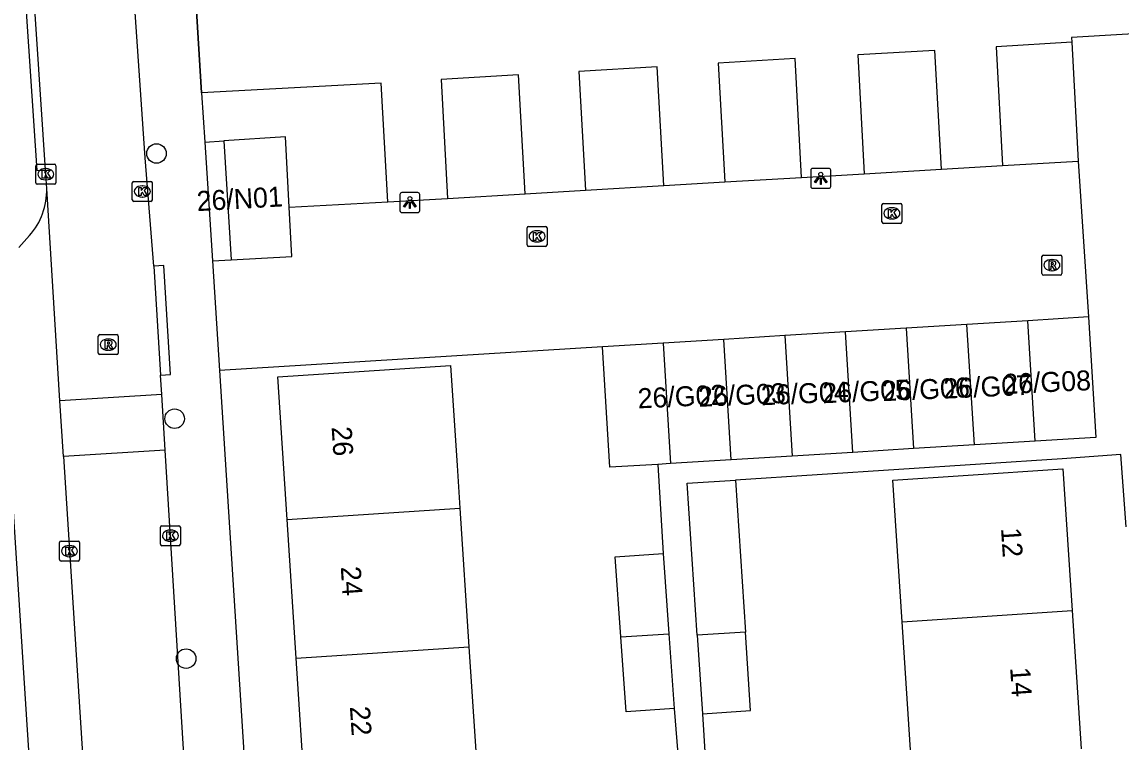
# Model space of a CAD drawing. Extents: x 159689 to 160786, y 387323 to 388339.
# Drawn here: x 160220.6 to 160275.6, y 388169.5 to 388205.5 of the extents above; entities that cross this region are included whole.
import ezdxf

# ---------------------------------------------------------------- set-up
doc = ezdxf.new("R2010")
doc.units = 0
for name, color, linetype in [('IMGEO_Boom', 7, 'Continuous'), ('IMGEO_Hek', 7, 'Continuous'), ('IMGEO_Kolk', 7, 'Continuous'), ('IMGEO_Lichtpunt', 7, 'Continuous'), ('IMGEO_Pand', 7, 'Continuous'), ('IMGEO_Pand_nummerreeks', 7, 'Continuous'), ('IMGEO_Rijbaan_lokaal_open', 7, 'Continuous'), ('IMGEO_Rioolput', 7, 'Continuous'), ('IMGEO_Voetpad_open', 7, 'Continuous')]:
    doc.layers.add(name, color=color, linetype=linetype)

msp = doc.modelspace()

# ---------------------------------------------------------------- linework, layer by layer
at = {"layer": 'IMGEO_Boom'}
for centre in [(160227.29, 388198.955), (160228.195, 388185.684), (160228.772, 388173.682)]:
    msp.add_circle(centre, 0.489, dxfattribs=at)
at = {"layer": 'IMGEO_Hek'}
msp.add_lwpolyline([(160229.54, 388201.994), (160228.533, 388218.429)], dxfattribs=at)
at = {"layer": 'IMGEO_Kolk'}
for p, q in [((160221.252, 388197.494), (160221.252, 388198.346)), ((160221.327, 388198.42), (160222.179, 388198.42)), ((160222.253, 388198.346), (160222.253, 388197.494)), ((160221.74, 388198.2), (160221.765, 388198.2)), ((160222.179, 388197.42), (160221.327, 388197.42)), ((160221.763, 388197.64), (160221.738, 388197.64)), ((160226.08, 388196.632), (160226.08, 388197.484)), ((160226.155, 388197.558), (160227.007, 388197.558)), ((160226.568, 388197.338), (160226.593, 388197.338)), ((160227.081, 388197.484), (160227.081, 388196.632)), ((160226.591, 388196.778), (160226.566, 388196.778)), ((160227.007, 388196.558), (160226.155, 388196.558)), ((160263.583, 388195.534), (160263.583, 388196.386)), ((160263.658, 388196.46), (160264.51, 388196.46)), ((160264.071, 388196.24), (160264.096, 388196.24)), ((160264.584, 388196.386), (160264.584, 388195.534)), ((160264.094, 388195.68), (160264.069, 388195.68)), ((160245.829, 388194.382), (160245.829, 388195.234)), ((160245.904, 388195.308), (160246.756, 388195.308)), ((160246.317, 388195.088), (160246.342, 388195.088)), ((160246.83, 388195.234), (160246.83, 388194.382)), ((160264.51, 388195.46), (160263.658, 388195.46)), ((160246.34, 388194.528), (160246.315, 388194.528)), ((160246.756, 388194.308), (160245.904, 388194.308)), ((160227.485, 388179.407), (160227.485, 388180.259)), ((160227.56, 388180.333), (160228.412, 388180.333)), ((160228.486, 388180.259), (160228.486, 388179.407)), ((160227.973, 388180.113), (160227.998, 388180.113)), ((160222.437, 388178.636), (160222.437, 388179.488)), ((160222.512, 388179.562), (160223.364, 388179.562)), ((160222.925, 388179.342), (160222.95, 388179.342)), ((160223.438, 388179.488), (160223.438, 388178.636)), ((160228.412, 388179.333), (160227.56, 388179.333)), ((160227.996, 388179.553), (160227.971, 388179.553)), ((160223.364, 388178.562), (160222.512, 388178.562)), ((160222.948, 388178.782), (160222.923, 388178.782))]:
    msp.add_line(p, q, dxfattribs=at)
for points in [[(160221.252, 388197.494), (160221.252, 388198.346)], [(160221.327, 388198.42), (160222.179, 388198.42)], [(160222.253, 388198.346), (160222.253, 388197.494)], [(160221.573, 388198.12), (160221.696, 388198.12), (160221.696, 388197.969), (160221.826, 388198.12), (160221.99, 388198.12), (160221.844, 388197.969), (160221.997, 388197.72), (160221.845, 388197.72), (160221.76, 388197.884), (160221.696, 388197.817), (160221.696, 388197.72), (160221.573, 388197.72), (160221.573, 388198.12)], [(160222.179, 388197.42), (160221.327, 388197.42)], [(160226.08, 388196.632), (160226.08, 388197.484)], [(160226.155, 388197.558), (160227.007, 388197.558)], [(160226.401, 388197.258), (160226.524, 388197.258), (160226.524, 388197.107), (160226.654, 388197.258), (160226.818, 388197.258), (160226.672, 388197.107), (160226.825, 388196.858), (160226.673, 388196.858), (160226.588, 388197.022), (160226.524, 388196.955), (160226.524, 388196.858), (160226.401, 388196.858), (160226.401, 388197.258)], [(160227.081, 388197.484), (160227.081, 388196.632)], [(160227.007, 388196.558), (160226.155, 388196.558)], [(160263.583, 388195.534), (160263.583, 388196.386)], [(160263.658, 388196.46), (160264.51, 388196.46)], [(160263.904, 388196.16), (160264.027, 388196.16), (160264.027, 388196.009), (160264.157, 388196.16), (160264.321, 388196.16), (160264.175, 388196.009), (160264.328, 388195.76), (160264.176, 388195.76), (160264.091, 388195.924), (160264.027, 388195.857), (160264.027, 388195.76), (160263.904, 388195.76), (160263.904, 388196.16)], [(160264.584, 388196.386), (160264.584, 388195.534)], [(160245.829, 388194.382), (160245.829, 388195.234)], [(160245.904, 388195.308), (160246.756, 388195.308)], [(160246.15, 388195.008), (160246.273, 388195.008), (160246.273, 388194.857), (160246.403, 388195.008), (160246.567, 388195.008), (160246.421, 388194.857), (160246.574, 388194.608), (160246.422, 388194.608), (160246.337, 388194.772), (160246.273, 388194.705), (160246.273, 388194.608), (160246.15, 388194.608), (160246.15, 388195.008)], [(160246.83, 388195.234), (160246.83, 388194.382)], [(160264.51, 388195.46), (160263.658, 388195.46)], [(160246.756, 388194.308), (160245.904, 388194.308)], [(160227.485, 388179.407), (160227.485, 388180.259)], [(160227.56, 388180.333), (160228.412, 388180.333)], [(160228.486, 388180.259), (160228.486, 388179.407)], [(160227.806, 388180.033), (160227.929, 388180.033), (160227.929, 388179.882), (160228.059, 388180.033), (160228.223, 388180.033), (160228.077, 388179.882), (160228.23, 388179.633), (160228.078, 388179.633), (160227.993, 388179.797), (160227.929, 388179.73), (160227.929, 388179.633), (160227.806, 388179.633), (160227.806, 388180.033)], [(160222.437, 388178.636), (160222.437, 388179.488)], [(160222.512, 388179.562), (160223.364, 388179.562)], [(160222.758, 388179.262), (160222.881, 388179.262), (160222.881, 388179.111), (160223.011, 388179.262), (160223.175, 388179.262), (160223.029, 388179.111), (160223.182, 388178.862), (160223.03, 388178.862), (160222.945, 388179.026), (160222.881, 388178.959), (160222.881, 388178.862), (160222.758, 388178.862), (160222.758, 388179.262)], [(160223.438, 388179.488), (160223.438, 388178.636)], [(160228.412, 388179.333), (160227.56, 388179.333)], [(160223.364, 388178.562), (160222.512, 388178.562)]]:
    msp.add_lwpolyline(points, dxfattribs=at)
for centre, start, end in [((160221.329, 388198.344), 91.552, 178.448), ((160221.329, 388198.344), 91.552, 178.448), ((160222.177, 388198.344), 1.552, 88.448), ((160222.177, 388198.344), 1.552, 88.448), ((160221.329, 388197.496), 181.552, 268.448), ((160221.329, 388197.496), 181.552, 268.448), ((160222.177, 388197.496), 271.552, 358.448), ((160222.177, 388197.496), 271.552, 358.448), ((160226.157, 388197.482), 91.552, 178.448), ((160226.157, 388197.482), 91.552, 178.448), ((160227.005, 388197.482), 1.552, 88.448), ((160227.005, 388197.482), 1.552, 88.448), ((160226.157, 388196.634), 181.552, 268.448), ((160226.157, 388196.634), 181.552, 268.448), ((160227.005, 388196.634), 271.552, 358.448), ((160227.005, 388196.634), 271.552, 358.448), ((160263.66, 388196.384), 91.552, 178.448), ((160263.66, 388196.384), 91.552, 178.448), ((160264.508, 388196.384), 1.552, 88.448), ((160264.508, 388196.384), 1.552, 88.448), ((160263.66, 388195.536), 181.552, 268.448), ((160263.66, 388195.536), 181.552, 268.448), ((160264.508, 388195.536), 271.552, 358.448), ((160264.508, 388195.536), 271.552, 358.448), ((160245.906, 388195.232), 91.552, 178.448), ((160245.906, 388195.232), 91.552, 178.448), ((160246.754, 388195.232), 1.552, 88.448), ((160246.754, 388195.232), 1.552, 88.448), ((160245.906, 388194.384), 181.552, 268.448), ((160245.906, 388194.384), 181.552, 268.448), ((160246.754, 388194.384), 271.552, 358.448), ((160246.754, 388194.384), 271.552, 358.448), ((160227.562, 388180.257), 91.552, 178.448), ((160227.562, 388180.257), 91.552, 178.448), ((160228.41, 388180.257), 1.552, 88.448), ((160228.41, 388180.257), 1.552, 88.448), ((160222.514, 388179.486), 91.552, 178.448), ((160222.514, 388179.486), 91.552, 178.448), ((160223.362, 388179.486), 1.552, 88.448), ((160223.362, 388179.486), 1.552, 88.448), ((160227.562, 388179.409), 181.552, 268.448), ((160227.562, 388179.409), 181.552, 268.448), ((160228.41, 388179.409), 271.552, 358.448), ((160228.41, 388179.409), 271.552, 358.448), ((160222.514, 388178.638), 181.552, 268.448), ((160222.514, 388178.638), 181.552, 268.448), ((160223.362, 388178.638), 271.552, 358.448), ((160223.362, 388178.638), 271.552, 358.448)]:
    msp.add_arc(centre, 0.0765, start, end, dxfattribs=at)
for centre, major_axis, ratio, start_param, end_param in [((160221.739, 388197.92), (-0.387, 0.002), 0.722429, 4.712389, 7.853982), ((160221.764, 388197.92), (-0.39, 0.002), 0.717154, 1.570796, 4.712389), ((160226.567, 388197.058), (-0.387, 0.002), 0.722429, 4.712389, 7.853982), ((160226.592, 388197.058), (-0.39, 0.002), 0.717154, 1.570796, 4.712389), ((160264.07, 388195.96), (-0.387, 0.002), 0.722429, 4.712389, 7.853982), ((160264.095, 388195.96), (-0.39, 0.002), 0.717154, 1.570796, 4.712389), ((160246.316, 388194.808), (-0.387, 0.002), 0.722429, 4.712389, 7.853982), ((160246.341, 388194.808), (-0.39, 0.002), 0.717154, 1.570796, 4.712389), ((160227.972, 388179.833), (-0.387, 0.002), 0.722429, 4.712389, 7.853982), ((160227.997, 388179.833), (-0.39, 0.002), 0.717154, 1.570796, 4.712389), ((160222.924, 388179.062), (-0.387, 0.002), 0.722429, 4.712389, 7.853982), ((160222.949, 388179.062), (-0.39, 0.002), 0.717154, 1.570796, 4.712389)]:
    msp.add_ellipse(centre, major_axis=major_axis, ratio=ratio, start_param=start_param, end_param=end_param, dxfattribs=at)
at = {"layer": 'IMGEO_Lichtpunt'}
for p, q in [((160260.027, 388198.117), (160260.027, 388197.31)), ((160260.027, 388198.117), (160260.027, 388197.31)), ((160260.929, 388198.212), (160260.121, 388198.212)), ((160260.929, 388198.212), (160260.121, 388198.212)), ((160261.023, 388197.31), (160261.023, 388198.117)), ((160261.023, 388197.31), (160261.023, 388198.117)), ((160260.121, 388197.216), (160260.929, 388197.216)), ((160260.121, 388197.216), (160260.929, 388197.216)), ((160239.466, 388196.904), (160239.466, 388196.097)), ((160239.466, 388196.904), (160239.466, 388196.097)), ((160240.368, 388196.999), (160239.56, 388196.999)), ((160240.368, 388196.999), (160239.56, 388196.999)), ((160240.462, 388196.097), (160240.462, 388196.904)), ((160240.462, 388196.097), (160240.462, 388196.904)), ((160239.56, 388196.003), (160240.368, 388196.003)), ((160239.56, 388196.003), (160240.368, 388196.003))]:
    msp.add_line(p, q, dxfattribs=at)
for points in [[(160260.401, 388197.781), (160260.44, 388197.753), (160260.252, 388197.491), (160260.214, 388197.518), (160260.401, 388197.781)], [(160260.503, 388197.733), (160260.55, 388197.733), (160260.55, 388197.411), (160260.503, 388197.411), (160260.503, 388197.733)], [(160260.613, 388197.753), (160260.651, 388197.78), (160260.838, 388197.518), (160260.799, 388197.49), (160260.613, 388197.753)], [(160239.84, 388196.568), (160239.879, 388196.54), (160239.691, 388196.278), (160239.653, 388196.305), (160239.84, 388196.568)], [(160239.942, 388196.52), (160239.989, 388196.52), (160239.989, 388196.198), (160239.942, 388196.198), (160239.942, 388196.52)], [(160240.052, 388196.54), (160240.09, 388196.567), (160240.277, 388196.305), (160240.238, 388196.277), (160240.052, 388196.54)]]:
    msp.add_lwpolyline(points, dxfattribs=at)
for centre in [(160260.526, 388197.915), (160239.965, 388196.702)]:
    msp.add_circle(centre, 0.0994, dxfattribs=at)
for centre, start, end in [((160260.121, 388198.117), 90, 180), ((160260.121, 388198.117), 90, 180), ((160260.929, 388198.117), 0, 90), ((160260.929, 388198.117), 0, 90), ((160260.121, 388197.31), 180, 270), ((160260.121, 388197.31), 180, 270), ((160260.929, 388197.31), 270, 0), ((160260.929, 388197.31), 270, 360), ((160239.56, 388196.904), 90, 180), ((160239.56, 388196.904), 90, 180), ((160240.368, 388196.904), 0, 90), ((160240.368, 388196.904), 0, 90), ((160239.56, 388196.097), 180, 270), ((160239.56, 388196.097), 180, 270), ((160240.368, 388196.097), 270, 0), ((160240.368, 388196.097), 270, 360)]:
    msp.add_arc(centre, 0.0946, start, end, dxfattribs=at)
at = {"layer": 'IMGEO_Pand'}
for points in [[(160273.08, 388204.52), (160269.295, 388204.296), (160269.618, 388198.35)], [(160273.08, 388204.52), (160273.403, 388198.574)], [(160266.556, 388198.17), (160266.233, 388204.116), (160262.377, 388203.888), (160262.7, 388197.942)], [(160252.669, 388197.35), (160252.346, 388203.297), (160248.426, 388203.065), (160248.749, 388197.119)], [(160259.565, 388197.757), (160259.242, 388203.703), (160255.397, 388203.476), (160255.72, 388197.53)], [(160245.728, 388196.94), (160245.405, 388202.887), (160241.526, 388202.658), (160241.849, 388196.711)], [(160238.86, 388196.535), (160238.537, 388202.482), (160229.54, 388201.994)], [(160229.54, 388201.994), (160229.71, 388199.53)], [(160229.71, 388199.53), (160230.658, 388199.595)], [(160233.926, 388196.268), (160233.736, 388199.787), (160230.658, 388199.595)], [(160230.658, 388199.595), (160231.03, 388193.629)], [(160269.618, 388198.35), (160273.403, 388198.574)], [(160255.72, 388197.53), (160259.565, 388197.757)], [(160262.7, 388197.942), (160266.556, 388198.17)], [(160248.749, 388197.119), (160252.669, 388197.35)], [(160241.849, 388196.711), (160245.728, 388196.94)], [(160231.03, 388193.629), (160234.061, 388193.794), (160233.926, 388196.268)], [(160233.926, 388196.268), (160238.86, 388196.535)], [(160270.876, 388190.588), (160267.837, 388190.401)], [(160273.916, 388190.775), (160270.876, 388190.588)], [(160271.247, 388184.562), (160270.876, 388190.588)], [(160273.916, 388190.775), (160274.287, 388184.749), (160271.247, 388184.562)], [(160261.758, 388190.028), (160258.719, 388189.841)], [(160264.798, 388190.214), (160261.758, 388190.028)], [(160262.128, 388184.001), (160261.758, 388190.028)], [(160267.837, 388190.401), (160264.798, 388190.214)], [(160264.798, 388190.214), (160265.168, 388184.188)], [(160268.207, 388184.375), (160267.837, 388190.401)], [(160255.679, 388189.654), (160252.639, 388189.467)], [(160258.719, 388189.841), (160255.679, 388189.654)], [(160256.049, 388183.628), (160255.679, 388189.654)], [(160258.719, 388189.841), (160259.089, 388183.815)], [(160252.639, 388189.467), (160249.6, 388189.28)], [(160252.365, 388183.401), (160249.97, 388183.254), (160249.6, 388189.28)], [(160252.639, 388189.467), (160253.01, 388183.441)], [(160233.826, 388180.65), (160233.361, 388187.778), (160242.004, 388188.342), (160242.33, 388183.353), (160242.47, 388181.214)], [(160271.247, 388184.562), (160268.207, 388184.375)], [(160262.128, 388184.001), (160259.089, 388183.815)], [(160265.168, 388184.188), (160262.128, 388184.001)], [(160268.207, 388184.375), (160265.168, 388184.188)], [(160253.01, 388183.441), (160252.365, 388183.401)], [(160256.049, 388183.628), (160253.01, 388183.441)], [(160259.089, 388183.815), (160256.049, 388183.628)], [(160264.595, 388175.527), (160264.13, 388182.613), (160267.643, 388182.844), (160272.632, 388183.171), (160273.097, 388176.086)], [(160254.344, 388174.853), (160253.846, 388182.457), (160256.259, 388182.615)], [(160256.259, 388182.615), (160256.758, 388175.012)], [(160233.826, 388180.65), (160242.47, 388181.214)], [(160242.47, 388181.214), (160242.923, 388174.269)], [(160234.28, 388173.705), (160233.826, 388180.65)], [(160250.526, 388174.765), (160250.244, 388178.768), (160252.64, 388178.937)], [(160252.64, 388178.937), (160252.923, 388174.922)], [(160264.595, 388175.527), (160273.097, 388176.086)], [(160273.097, 388176.086), (160273.552, 388169.161)], [(160265.05, 388168.602), (160264.595, 388175.527)], [(160250.526, 388174.765), (160252.923, 388174.922)], [(160253.187, 388171.181), (160250.791, 388171.012), (160250.526, 388174.765)], [(160252.923, 388174.922), (160253.187, 388171.181)], [(160256.758, 388175.012), (160254.344, 388174.853)], [(160254.344, 388174.853), (160254.602, 388170.922)], [(160254.602, 388170.922), (160257.014, 388171.081), (160256.758, 388175.012)], [(160234.28, 388173.705), (160242.923, 388174.269)], [(160242.923, 388174.269), (160243.377, 388167.324)], [(160234.733, 388166.76), (160234.28, 388173.705)]]:
    msp.add_lwpolyline(points, dxfattribs=at)
at = {"layer": 'IMGEO_Rijbaan_lokaal_open'}
for points in [[(160227.151, 388193.326), (160226.73, 388198.737), (160225.542, 388215.96), (160225.172, 388222.64)], [(160221.733, 388198.143), (160220.42, 388218.017)], [(160266.556, 388198.17), (160269.618, 388198.35)], [(160273.403, 388198.574), (160273.916, 388190.775)], [(160221.797, 388197.207), (160221.733, 388198.143)], [(160259.565, 388197.757), (160262.7, 388197.942)], [(160222.45, 388186.583), (160221.797, 388197.207)], [(160252.669, 388197.35), (160255.72, 388197.53)], [(160238.86, 388196.535), (160241.849, 388196.711)], [(160245.728, 388196.94), (160248.749, 388197.119)], [(160227.151, 388193.326), (160227.488, 388187.872)], [(160230.094, 388193.579), (160231.03, 388193.629)], [(160230.094, 388193.579), (160230.448, 388188.093)], [(160249.6, 388189.28), (160230.448, 388188.093)], [(160227.549, 388186.898), (160227.488, 388187.872)], [(160227.549, 388186.898), (160222.45, 388186.583)], [(160227.721, 388184.104), (160227.549, 388186.898)], [(160222.632, 388183.79), (160222.45, 388186.583)], [(160227.721, 388184.104), (160222.632, 388183.79)], [(160230.665, 388137.04), (160228.646, 388169.158), (160227.721, 388184.104)], [(160222.632, 388183.79), (160226.311, 388126.364)]]:
    msp.add_lwpolyline(points, dxfattribs=at)
at = {"layer": 'IMGEO_Rioolput'}
for p, q in [((160271.589, 388192.944), (160271.589, 388193.796)), ((160271.664, 388193.87), (160272.516, 388193.87)), ((160272.077, 388193.65), (160272.102, 388193.65)), ((160272.59, 388193.796), (160272.59, 388192.944)), ((160272.516, 388192.87), (160271.664, 388192.87)), ((160272.1, 388193.09), (160272.075, 388193.09)), ((160224.376, 388188.966), (160224.376, 388189.818)), ((160224.451, 388189.892), (160225.303, 388189.892)), ((160224.864, 388189.672), (160224.889, 388189.672)), ((160225.377, 388189.818), (160225.377, 388188.966)), ((160224.887, 388189.112), (160224.862, 388189.112)), ((160225.303, 388188.892), (160224.451, 388188.892))]:
    msp.add_line(p, q, dxfattribs=at)
for points in [[(160271.589, 388192.944), (160271.589, 388193.796)], [(160271.664, 388193.87), (160272.516, 388193.87)], [(160272.178, 388193.568), (160271.926, 388193.57), (160271.926, 388193.17)], [(160271.926, 388193.17), (160272.05, 388193.17), (160272.05, 388193.332), (160272.061, 388193.332)], [(160272.104, 388193.489), (160272.05, 388193.489), (160272.05, 388193.408)], [(160272.05, 388193.408), (160272.102, 388193.408)], [(160272.59, 388193.796), (160272.59, 388192.944)], [(160272.516, 388192.87), (160271.664, 388192.87)], [(160272.108, 388193.303), (160272.179, 388193.17), (160272.319, 388193.17), (160272.254, 388193.296)], [(160224.376, 388188.966), (160224.376, 388189.818)], [(160224.451, 388189.892), (160225.303, 388189.892)], [(160224.965, 388189.59), (160224.713, 388189.592), (160224.713, 388189.192)], [(160224.891, 388189.511), (160224.837, 388189.511), (160224.837, 388189.43)], [(160225.377, 388189.818), (160225.377, 388188.966)], [(160224.713, 388189.192), (160224.837, 388189.192), (160224.837, 388189.354), (160224.848, 388189.354)], [(160224.837, 388189.43), (160224.889, 388189.43)], [(160224.895, 388189.325), (160224.966, 388189.192), (160225.106, 388189.192), (160225.041, 388189.318)], [(160225.303, 388188.892), (160224.451, 388188.892)]]:
    msp.add_lwpolyline(points, dxfattribs=at)
for centre, radius, start, end in [((160271.666, 388193.794), 0.0765, 91.552, 178.448), ((160271.666, 388193.794), 0.0765, 91.552, 178.448), ((160272.06, 388193.279), 0.0533, 26.0293, 88.6989), ((160272.086, 388193.597), 0.19, 274.7715, 282.9687), ((160272.11, 388193.393), 0.0964, 77.0061, 93.1865), ((160272.124, 388193.45), 0.0378, 276.6634, 79.6772), ((160272.177, 388193.458), 0.109, 350.3612, 89.416), ((160272.175, 388193.458), 0.112, 277.5842, 350.9817), ((160272.159, 388193.243), 0.108, 29.5134, 73.7905), ((160272.514, 388193.794), 0.0765, 1.552, 88.448), ((160272.514, 388193.794), 0.0765, 1.552, 88.448), ((160271.666, 388192.946), 0.0765, 181.552, 268.448), ((160271.666, 388192.946), 0.0765, 181.552, 268.448), ((160272.514, 388192.946), 0.0765, 271.552, 358.448), ((160272.514, 388192.946), 0.0765, 271.552, 358.448), ((160224.453, 388189.816), 0.0765, 91.552, 178.448), ((160224.453, 388189.816), 0.0765, 91.552, 178.448), ((160224.897, 388189.415), 0.0964, 77.0061, 93.1865), ((160224.911, 388189.472), 0.0378, 276.6634, 79.6772), ((160224.964, 388189.48), 0.109, 350.3612, 89.416), ((160225.301, 388189.816), 0.0765, 1.552, 88.448), ((160225.301, 388189.816), 0.0765, 1.552, 88.448), ((160224.453, 388188.968), 0.0765, 181.552, 268.448), ((160224.453, 388188.968), 0.0765, 181.552, 268.448), ((160224.847, 388189.301), 0.0533, 26.0293, 88.6989), ((160224.873, 388189.619), 0.19, 274.7715, 282.9687), ((160224.962, 388189.48), 0.112, 277.5842, 350.9817), ((160224.946, 388189.265), 0.108, 29.5134, 73.7905), ((160225.301, 388188.968), 0.0765, 271.552, 358.448), ((160225.301, 388188.968), 0.0765, 271.552, 358.448)]:
    msp.add_arc(centre, radius, start, end, dxfattribs=at)
for centre, major_axis, ratio, start_param, end_param in [((160272.076, 388193.37), (-0.387, 0.002), 0.722429, 4.712389, 7.853982), ((160272.101, 388193.37), (-0.39, 0.002), 0.717154, 1.570796, 4.712389), ((160224.863, 388189.392), (-0.387, 0.002), 0.722429, 4.712389, 7.853982), ((160224.888, 388189.392), (-0.39, 0.002), 0.717154, 1.570796, 4.712389)]:
    msp.add_ellipse(centre, major_axis=major_axis, ratio=ratio, start_param=start_param, end_param=end_param, dxfattribs=at)
at = {"layer": 'IMGEO_Voetpad_open'}
for points in [[(160228.2, 388223.32), (160228.533, 388218.429), (160229.54, 388201.994)], [(160220.42, 388218.017), (160219.966, 388218.005), (160221.302, 388198.112), (160221.733, 388198.143)], [(160307.977, 388206.843), (160273.067, 388204.759), (160273.08, 388204.52)], [(160229.71, 388199.53), (160230.094, 388193.579)], [(160220.936, 388194.846), (160220.404, 388194.259)], [(160227.488, 388187.872), (160227.987, 388187.897), (160227.65, 388193.351), (160227.151, 388193.326)], [(160219.429, 388191.461), (160220.801, 388170.376), (160223.934, 388122.727), (160226.665, 388079.521)], [(160230.448, 388188.093), (160233.59, 388138.608)], [(160275.808, 388180.278), (160275.539, 388183.903), (160272.598, 388183.685), (160256.259, 388182.615)], [(160252.365, 388183.401), (160252.64, 388178.937)], [(160253.187, 388171.181), (160253.666, 388165.196)], [(160254.602, 388170.922), (160254.798, 388167.928), (160254.994, 388164.934)]]:
    msp.add_lwpolyline(points, dxfattribs=at)
msp.add_arc((160218.39, 388197.112), 3.408, 318.3275, 1.6011, dxfattribs=at)

# ---------------------------------------------------------------- texts
at = {"layer": 'IMGEO_Pand_nummerreeks'}
for s, rotation, p in [('26/N01', 3.2245, (160229.326, 388196.068)), ('26/G07', 2.6026, (160266.684, 388186.687)), ('26/G08', 2.6026, (160269.679, 388186.918)), ('26/G02', 2.6026, (160251.386, 388186.201)), ('26/G03', 2.6026, (160254.41, 388186.278)), ('26/G04', 2.6026, (160257.555, 388186.355)), ('26/G05', 2.6026, (160260.624, 388186.457)), ('26/G06', 2.6026, (160263.616, 388186.56)), ('26', 273.7356, (160236.05, 388185.268)), ('12', 273.7564, (160269.539, 388180.204)), ('24', 273.7356, (160236.507, 388178.271)), ('14', 273.7564, (160269.997, 388173.223)), ('22', 273.7356, (160236.964, 388171.277))]:
    msp.add_text(s, height=1, rotation=rotation, dxfattribs=at).set_placement(p)

doc.saveas('drawing.dxf')
